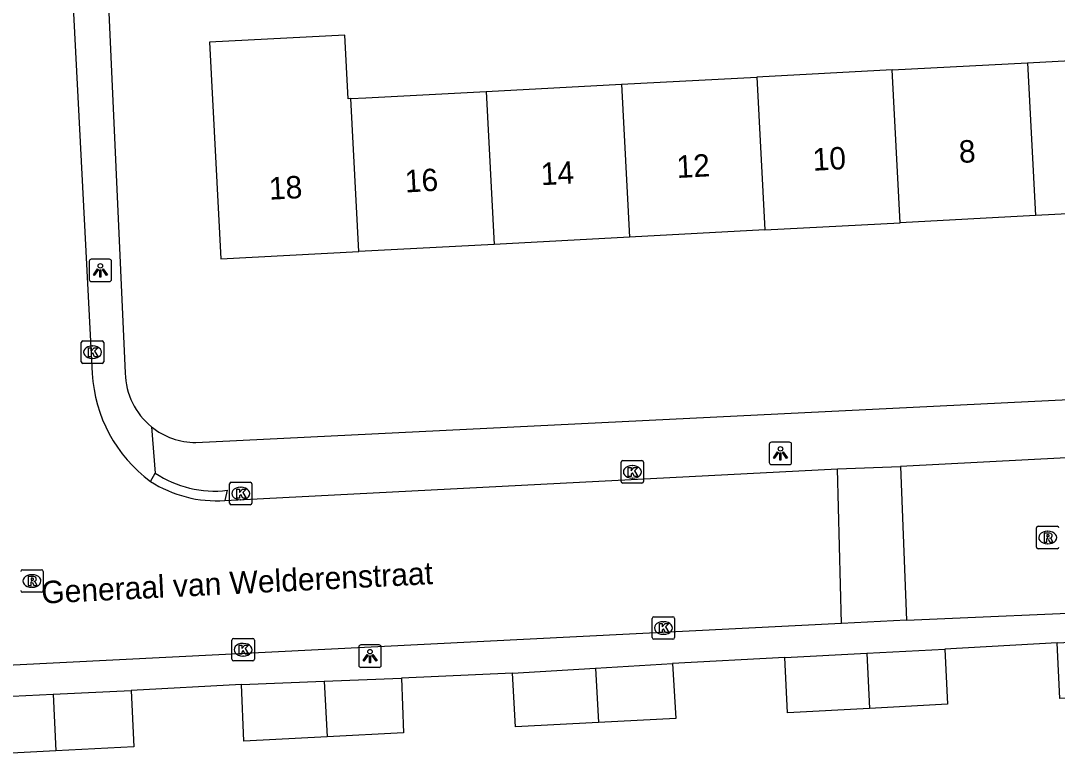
# Model space of a CAD drawing. Extents: x 161084 to 161928, y 385355 to 386522.
# Drawn here: x 161702.65 to 161748.84, y 386055.44 to 386088.17 of the extents above; entities that cross this region are included whole.
import ezdxf

# ---------------------------------------------------------------- set-up
doc = ezdxf.new("R2010")
doc.units = 0
for name, color, linetype in [('IMGEO_Kolk', 7, 'Continuous'), ('IMGEO_Lichtpunt', 7, 'Continuous'), ('IMGEO_Muur', 7, 'Continuous'), ('IMGEO_Openbare_ruimte_label', 7, 'Continuous'), ('IMGEO_Pand', 7, 'Continuous'), ('IMGEO_Pand_nummerreeks', 7, 'Continuous'), ('IMGEO_Rijbaan_lokaal_open', 7, 'Continuous'), ('IMGEO_Rioolput', 7, 'Continuous'), ('IMGEO_Voetpad_open', 7, 'Continuous')]:
    doc.layers.add(name, color=color, linetype=linetype)

msp = doc.modelspace()

# ---------------------------------------------------------------- linework, layer by layer
at = {"layer": 'IMGEO_Kolk'}
for p, q in [((161705.349, 386072.978), (161705.349, 386073.83)), ((161705.424, 386073.904), (161706.276, 386073.904)), ((161706.35, 386073.83), (161706.35, 386072.978)), ((161705.837, 386073.684), (161705.862, 386073.684)), ((161706.276, 386072.904), (161705.424, 386072.904)), ((161705.86, 386073.124), (161705.835, 386073.124)), ((161729.403, 386067.644), (161729.403, 386068.496)), ((161729.478, 386068.57), (161730.33, 386068.57)), ((161729.891, 386068.35), (161729.916, 386068.35)), ((161730.404, 386068.496), (161730.404, 386067.644)), ((161729.914, 386067.79), (161729.889, 386067.79)), ((161711.952, 386066.679), (161711.952, 386067.531)), ((161712.027, 386067.605), (161712.879, 386067.605)), ((161712.44, 386067.385), (161712.465, 386067.385)), ((161712.953, 386067.531), (161712.953, 386066.679)), ((161730.33, 386067.57), (161729.478, 386067.57)), ((161712.463, 386066.825), (161712.438, 386066.825)), ((161712.879, 386066.605), (161712.027, 386066.605)), ((161730.787, 386060.689), (161730.787, 386061.541)), ((161730.862, 386061.615), (161731.714, 386061.615)), ((161731.275, 386061.395), (161731.3, 386061.395)), ((161731.788, 386061.541), (161731.788, 386060.689)), ((161731.298, 386060.835), (161731.273, 386060.835)), ((161712.059, 386059.719), (161712.059, 386060.571)), ((161712.134, 386060.645), (161712.986, 386060.645)), ((161712.547, 386060.425), (161712.572, 386060.425)), ((161713.06, 386060.571), (161713.06, 386059.719)), ((161731.714, 386060.615), (161730.862, 386060.615)), ((161712.986, 386059.645), (161712.134, 386059.645)), ((161712.57, 386059.865), (161712.545, 386059.865))]:
    msp.add_line(p, q, dxfattribs=at)
for points in [[(161705.349, 386072.978), (161705.349, 386073.83)], [(161705.424, 386073.904), (161706.276, 386073.904)], [(161706.35, 386073.83), (161706.35, 386072.978)], [(161705.67, 386073.604), (161705.793, 386073.604), (161705.793, 386073.453), (161705.923, 386073.604), (161706.087, 386073.604), (161705.941, 386073.453), (161706.094, 386073.204), (161705.942, 386073.204), (161705.857, 386073.368), (161705.793, 386073.301), (161705.793, 386073.204), (161705.67, 386073.204), (161705.67, 386073.604)], [(161706.276, 386072.904), (161705.424, 386072.904)], [(161729.403, 386067.644), (161729.403, 386068.496)], [(161729.478, 386068.57), (161730.33, 386068.57)], [(161729.724, 386068.27), (161729.847, 386068.27), (161729.847, 386068.119), (161729.977, 386068.27), (161730.141, 386068.27), (161729.995, 386068.119), (161730.148, 386067.87), (161729.996, 386067.87), (161729.911, 386068.034), (161729.847, 386067.967), (161729.847, 386067.87), (161729.724, 386067.87), (161729.724, 386068.27)], [(161730.404, 386068.496), (161730.404, 386067.644)], [(161711.952, 386066.679), (161711.952, 386067.531)], [(161712.027, 386067.605), (161712.879, 386067.605)], [(161712.273, 386067.305), (161712.396, 386067.305), (161712.396, 386067.154), (161712.526, 386067.305), (161712.69, 386067.305), (161712.544, 386067.154), (161712.697, 386066.905), (161712.545, 386066.905), (161712.46, 386067.069), (161712.396, 386067.002), (161712.396, 386066.905), (161712.273, 386066.905), (161712.273, 386067.305)], [(161712.953, 386067.531), (161712.953, 386066.679)], [(161730.33, 386067.57), (161729.478, 386067.57)], [(161712.879, 386066.605), (161712.027, 386066.605)], [(161730.787, 386060.689), (161730.787, 386061.541)], [(161730.862, 386061.615), (161731.714, 386061.615)], [(161731.108, 386061.315), (161731.231, 386061.315), (161731.231, 386061.164), (161731.361, 386061.315), (161731.525, 386061.315), (161731.379, 386061.164), (161731.532, 386060.915), (161731.38, 386060.915), (161731.295, 386061.079), (161731.231, 386061.012), (161731.231, 386060.915), (161731.108, 386060.915), (161731.108, 386061.315)], [(161731.788, 386061.541), (161731.788, 386060.689)], [(161712.059, 386059.719), (161712.059, 386060.571)], [(161712.134, 386060.645), (161712.986, 386060.645)], [(161712.38, 386060.345), (161712.503, 386060.345), (161712.503, 386060.194), (161712.633, 386060.345), (161712.797, 386060.345), (161712.651, 386060.194), (161712.804, 386059.945), (161712.652, 386059.945), (161712.567, 386060.109), (161712.503, 386060.042), (161712.503, 386059.945), (161712.38, 386059.945), (161712.38, 386060.345)], [(161713.06, 386060.571), (161713.06, 386059.719)], [(161731.714, 386060.615), (161730.862, 386060.615)], [(161712.986, 386059.645), (161712.134, 386059.645)]]:
    msp.add_lwpolyline(points, dxfattribs=at)
for centre, start, end in [((161705.426, 386073.828), 91.552, 178.448), ((161705.426, 386073.828), 91.552, 178.448), ((161706.274, 386073.828), 1.552, 88.448), ((161706.274, 386073.828), 1.552, 88.448), ((161705.426, 386072.98), 181.552, 268.448), ((161705.426, 386072.98), 181.552, 268.448), ((161706.274, 386072.98), 271.552, 358.448), ((161706.274, 386072.98), 271.552, 358.448), ((161729.48, 386068.494), 91.552, 178.448), ((161729.48, 386068.494), 91.552, 178.448), ((161730.328, 386068.494), 1.552, 88.448), ((161730.328, 386068.494), 1.552, 88.448), ((161712.029, 386067.529), 91.552, 178.448), ((161712.029, 386067.529), 91.552, 178.448), ((161712.877, 386067.529), 1.552, 88.448), ((161712.877, 386067.529), 1.552, 88.448), ((161729.48, 386067.646), 181.552, 268.448), ((161729.48, 386067.646), 181.552, 268.448), ((161730.328, 386067.646), 271.552, 358.448), ((161730.328, 386067.646), 271.552, 358.448), ((161712.029, 386066.681), 181.552, 268.448), ((161712.029, 386066.681), 181.552, 268.448), ((161712.877, 386066.681), 271.552, 358.448), ((161712.877, 386066.681), 271.552, 358.448), ((161730.864, 386061.539), 91.552, 178.448), ((161730.864, 386061.539), 91.552, 178.448), ((161731.712, 386061.539), 1.552, 88.448), ((161731.712, 386061.539), 1.552, 88.448), ((161712.136, 386060.569), 91.552, 178.448), ((161712.136, 386060.569), 91.552, 178.448), ((161712.984, 386060.569), 1.552, 88.448), ((161712.984, 386060.569), 1.552, 88.448), ((161730.864, 386060.691), 181.552, 268.448), ((161730.864, 386060.691), 181.552, 268.448), ((161731.712, 386060.691), 271.552, 358.448), ((161731.712, 386060.691), 271.552, 358.448), ((161712.136, 386059.721), 181.552, 268.448), ((161712.136, 386059.721), 181.552, 268.448), ((161712.984, 386059.721), 271.552, 358.448), ((161712.984, 386059.721), 271.552, 358.448)]:
    msp.add_arc(centre, 0.0765, start, end, dxfattribs=at)
for centre, major_axis, ratio, start_param, end_param in [((161705.836, 386073.404), (-0.387, 0.002), 0.722429, 4.712389, 7.853982), ((161705.861, 386073.404), (-0.39, 0.002), 0.717154, 1.570796, 4.712389), ((161729.89, 386068.07), (-0.387, 0.002), 0.722429, 4.712389, 7.853982), ((161729.915, 386068.07), (-0.39, 0.002), 0.717154, 1.570796, 4.712389), ((161712.439, 386067.105), (-0.387, 0.002), 0.722429, 4.712389, 7.853982), ((161712.464, 386067.105), (-0.39, 0.002), 0.717154, 1.570796, 4.712389), ((161731.274, 386061.115), (-0.387, 0.002), 0.722429, 4.712389, 7.853982), ((161731.299, 386061.115), (-0.39, 0.002), 0.717154, 1.570796, 4.712389), ((161712.546, 386060.145), (-0.387, 0.002), 0.722429, 4.712389, 7.853982), ((161712.571, 386060.145), (-0.39, 0.002), 0.717154, 1.570796, 4.712389)]:
    msp.add_ellipse(centre, major_axis=major_axis, ratio=ratio, start_param=start_param, end_param=end_param, dxfattribs=at)
at = {"layer": 'IMGEO_Lichtpunt'}
for p, q in [((161705.7, 386077.453), (161705.7, 386076.646)), ((161705.7, 386077.453), (161705.7, 386076.646)), ((161706.602, 386077.548), (161705.794, 386077.548)), ((161706.602, 386077.548), (161705.794, 386077.548)), ((161706.696, 386076.646), (161706.696, 386077.453)), ((161706.696, 386076.646), (161706.696, 386077.453)), ((161705.794, 386076.552), (161706.602, 386076.552)), ((161705.794, 386076.552), (161706.602, 386076.552)), ((161736.005, 386069.297), (161736.005, 386068.49)), ((161736.005, 386069.297), (161736.005, 386068.49)), ((161736.907, 386069.392), (161736.099, 386069.392)), ((161736.907, 386069.392), (161736.099, 386069.392)), ((161737.001, 386068.49), (161737.001, 386069.297)), ((161737.001, 386068.49), (161737.001, 386069.297)), ((161736.099, 386068.396), (161736.907, 386068.396)), ((161736.099, 386068.396), (161736.907, 386068.396)), ((161718.618, 386060.357), (161717.81, 386060.357)), ((161718.618, 386060.357), (161717.81, 386060.357)), ((161717.716, 386060.262), (161717.716, 386059.455)), ((161717.716, 386060.262), (161717.716, 386059.455)), ((161718.712, 386059.455), (161718.712, 386060.262)), ((161718.712, 386059.455), (161718.712, 386060.262)), ((161717.81, 386059.361), (161718.618, 386059.361)), ((161717.81, 386059.361), (161718.618, 386059.361))]:
    msp.add_line(p, q, dxfattribs=at)
for points in [[(161706.074, 386077.117), (161706.113, 386077.089), (161705.925, 386076.827), (161705.887, 386076.854), (161706.074, 386077.117)], [(161706.176, 386077.069), (161706.223, 386077.069), (161706.223, 386076.747), (161706.176, 386076.747), (161706.176, 386077.069)], [(161706.286, 386077.089), (161706.324, 386077.116), (161706.511, 386076.854), (161706.472, 386076.826), (161706.286, 386077.089)], [(161736.379, 386068.961), (161736.418, 386068.933), (161736.23, 386068.671), (161736.192, 386068.698), (161736.379, 386068.961)], [(161736.481, 386068.913), (161736.528, 386068.913), (161736.528, 386068.591), (161736.481, 386068.591), (161736.481, 386068.913)], [(161736.591, 386068.933), (161736.629, 386068.96), (161736.816, 386068.698), (161736.777, 386068.67), (161736.591, 386068.933)], [(161718.09, 386059.926), (161718.129, 386059.898), (161717.941, 386059.636), (161717.903, 386059.663), (161718.09, 386059.926)], [(161718.192, 386059.878), (161718.239, 386059.878), (161718.239, 386059.556), (161718.192, 386059.556), (161718.192, 386059.878)], [(161718.302, 386059.898), (161718.34, 386059.925), (161718.527, 386059.663), (161718.488, 386059.635), (161718.302, 386059.898)]]:
    msp.add_lwpolyline(points, dxfattribs=at)
for centre in [(161706.199, 386077.251), (161736.504, 386069.095), (161718.215, 386060.06)]:
    msp.add_circle(centre, 0.0994, dxfattribs=at)
for centre, start, end in [((161705.794, 386077.453), 90, 180), ((161705.794, 386077.453), 90, 180), ((161706.602, 386077.453), 0, 90), ((161706.602, 386077.453), 0, 90), ((161705.794, 386076.646), 180, 270), ((161705.794, 386076.646), 180, 270), ((161706.602, 386076.646), 270, 0), ((161706.602, 386076.646), 270, 360), ((161736.099, 386069.297), 90, 180), ((161736.099, 386069.297), 90, 180), ((161736.907, 386069.297), 0, 90), ((161736.907, 386069.297), 0, 90), ((161736.099, 386068.49), 180, 270), ((161736.099, 386068.49), 180, 270), ((161736.907, 386068.49), 270, 0), ((161736.907, 386068.49), 270, 360), ((161717.81, 386060.262), 90, 180), ((161717.81, 386060.262), 90, 180), ((161718.618, 386060.262), 0, 90), ((161718.618, 386060.262), 0, 90), ((161717.81, 386059.455), 180, 270), ((161717.81, 386059.455), 180, 270), ((161718.618, 386059.455), 270, 0), ((161718.618, 386059.455), 270, 360)]:
    msp.add_arc(centre, 0.0946, start, end, dxfattribs=at)
at = {"layer": 'IMGEO_Muur'}
for points in [[(161748.832, 386060.449), (161743.829, 386060.167)], [(161736.696, 386059.803), (161731.7, 386059.533)], [(161724.557, 386059.107), (161719.61, 386058.878)], [(161712.488, 386058.592), (161707.571, 386058.334)]]:
    msp.add_lwpolyline(points, dxfattribs=at)
at = {"layer": 'IMGEO_Pand'}
for points in [[(161717.359, 386084.702), (161717.247, 386084.696), (161717.096, 386087.536), (161711.065, 386087.22), (161711.214, 386084.38), (161711.571, 386077.558), (161717.722, 386077.886)], [(161741.481, 386085.981), (161747.512, 386086.301)], [(161747.512, 386086.301), (161753.543, 386086.621)], [(161747.512, 386086.301), (161747.875, 386079.491)], [(161741.481, 386085.981), (161735.451, 386085.661)], [(161741.844, 386079.17), (161741.481, 386085.981)], [(161723.39, 386085.021), (161729.42, 386085.341)], [(161729.42, 386085.341), (161735.451, 386085.661)], [(161729.42, 386085.341), (161729.783, 386078.528)], [(161735.451, 386085.661), (161735.814, 386078.849)], [(161717.359, 386084.702), (161718.029, 386084.737), (161723.39, 386085.021)], [(161723.39, 386085.021), (161723.752, 386078.207)], [(161717.722, 386077.886), (161717.359, 386084.702)], [(161753.905, 386079.812), (161747.875, 386079.491)], [(161747.875, 386079.491), (161741.844, 386079.17)], [(161735.814, 386078.849), (161729.783, 386078.528)], [(161735.814, 386078.849), (161741.844, 386079.17)], [(161729.783, 386078.528), (161723.752, 386078.207)], [(161723.752, 386078.207), (161717.722, 386077.886)], [(161748.832, 386060.449), (161752.435, 386060.633)], [(161752.562, 386058.161), (161748.959, 386057.973), (161748.832, 386060.449)], [(161736.696, 386059.803), (161740.35, 386059.989)], [(161740.35, 386059.989), (161743.829, 386060.167)], [(161740.35, 386059.989), (161740.477, 386057.53)], [(161743.829, 386060.167), (161743.954, 386057.712), (161740.477, 386057.53)], [(161728.266, 386059.328), (161731.7, 386059.533)], [(161731.7, 386059.533), (161731.845, 386057.078), (161728.391, 386056.897)], [(161740.477, 386057.53), (161736.822, 386057.338), (161736.696, 386059.803)], [(161724.557, 386059.107), (161728.266, 386059.328)], [(161728.391, 386056.897), (161724.699, 386056.704), (161724.557, 386059.107)], [(161728.266, 386059.328), (161728.391, 386056.897)], [(161712.488, 386058.592), (161716.178, 386058.74)], [(161716.306, 386056.266), (161712.589, 386056.072), (161712.488, 386058.592)], [(161716.178, 386058.74), (161719.61, 386058.878)], [(161716.178, 386058.74), (161716.306, 386056.266)], [(161719.61, 386058.878), (161719.709, 386056.443), (161716.306, 386056.266)], [(161700.429, 386057.985), (161704.09, 386058.164)], [(161704.09, 386058.164), (161707.571, 386058.334)], [(161704.09, 386058.164), (161704.22, 386055.634)], [(161707.571, 386058.334), (161707.694, 386055.815), (161704.22, 386055.634)], [(161704.22, 386055.634), (161700.552, 386055.442), (161700.429, 386057.985)]]:
    msp.add_lwpolyline(points, dxfattribs=at)
at = {"layer": 'IMGEO_Rijbaan_lokaal_open'}
for points in [[(161703.488, 386116.779), (161704.344, 386101.118), (161705.839, 386072.457)], [(161785.81, 386070.544), (161752.955, 386068.892), (161741.848, 386068.311)], [(161711.746, 386066.796), (161739.043, 386068.201)], [(161739.043, 386068.201), (161741.848, 386068.311)], [(161739.221, 386061.311), (161739.043, 386068.201)], [(161741.848, 386068.311), (161742.127, 386061.455)], [(161742.127, 386061.455), (161751.695, 386061.879), (161786.186, 386063.711)], [(161739.221, 386061.311), (161699.945, 386059.344)], [(161742.127, 386061.455), (161739.221, 386061.311)]]:
    msp.add_lwpolyline(points, dxfattribs=at)
for centre, radius, start, end in [((161712.222, 386072.792), 6.392, 183.006, 233.587), ((161711.365, 386072.198), 5.416, 237.1612, 274.0362)]:
    msp.add_arc(centre, radius, start, end, dxfattribs=at)
at = {"layer": 'IMGEO_Rioolput'}
for p, q in [((161747.912, 386064.718), (161747.912, 386065.57)), ((161747.987, 386065.644), (161748.839, 386065.644)), ((161748.4, 386065.424), (161748.425, 386065.424)), ((161748.839, 386064.644), (161747.987, 386064.644)), ((161748.423, 386064.864), (161748.398, 386064.864)), ((161702.724, 386063.708), (161703.576, 386063.708)), ((161703.65, 386063.634), (161703.65, 386062.782)), ((161703.137, 386063.488), (161703.162, 386063.488)), ((161703.576, 386062.708), (161702.724, 386062.708)), ((161703.16, 386062.928), (161703.135, 386062.928))]:
    msp.add_line(p, q, dxfattribs=at)
for points in [[(161747.912, 386064.718), (161747.912, 386065.57)], [(161747.987, 386065.644), (161748.839, 386065.644)], [(161748.501, 386065.342), (161748.249, 386065.344), (161748.249, 386064.944)], [(161748.249, 386064.944), (161748.373, 386064.944), (161748.373, 386065.106), (161748.384, 386065.106)], [(161748.427, 386065.263), (161748.373, 386065.263), (161748.373, 386065.182)], [(161748.373, 386065.182), (161748.425, 386065.182)], [(161748.431, 386065.077), (161748.502, 386064.944), (161748.642, 386064.944), (161748.577, 386065.07)], [(161748.839, 386064.644), (161747.987, 386064.644)], [(161702.724, 386063.708), (161703.576, 386063.708)], [(161703.65, 386063.634), (161703.65, 386062.782)], [(161703.238, 386063.406), (161702.986, 386063.408), (161702.986, 386063.008)], [(161702.986, 386063.008), (161703.11, 386063.008), (161703.11, 386063.17), (161703.121, 386063.17)], [(161703.164, 386063.327), (161703.11, 386063.327), (161703.11, 386063.246)], [(161703.11, 386063.246), (161703.162, 386063.246)], [(161703.168, 386063.141), (161703.239, 386063.008), (161703.379, 386063.008), (161703.314, 386063.134)], [(161703.576, 386062.708), (161702.724, 386062.708)]]:
    msp.add_lwpolyline(points, dxfattribs=at)
for centre, radius, start, end in [((161747.989, 386065.568), 0.0765, 91.552, 178.448), ((161747.989, 386065.568), 0.0765, 91.552, 178.448), ((161748.837, 386065.568), 0.0765, 1.552, 88.448), ((161748.837, 386065.568), 0.0765, 1.552, 88.448), ((161748.383, 386065.053), 0.0533, 26.0293, 88.6989), ((161748.409, 386065.371), 0.19, 274.7715, 282.9687), ((161748.433, 386065.167), 0.0964, 77.0061, 93.1865), ((161748.447, 386065.224), 0.0378, 276.6634, 79.6772), ((161748.5, 386065.232), 0.109, 350.3612, 89.416), ((161748.498, 386065.232), 0.112, 277.5842, 350.9817), ((161748.482, 386065.017), 0.108, 29.5134, 73.7905), ((161747.989, 386064.72), 0.0765, 181.552, 268.448), ((161747.989, 386064.72), 0.0765, 181.552, 268.448), ((161748.837, 386064.72), 0.0765, 271.552, 358.448), ((161748.837, 386064.72), 0.0765, 271.552, 358.448), ((161702.726, 386063.632), 0.0765, 91.552, 178.448), ((161702.726, 386063.632), 0.0765, 91.552, 178.448), ((161703.574, 386063.632), 0.0765, 1.552, 88.448), ((161703.574, 386063.632), 0.0765, 1.552, 88.448), ((161703.12, 386063.117), 0.0533, 26.0293, 88.6989), ((161703.146, 386063.435), 0.19, 274.7715, 282.9687), ((161703.17, 386063.231), 0.0964, 77.0061, 93.1865), ((161703.184, 386063.288), 0.0378, 276.6634, 79.6772), ((161703.237, 386063.296), 0.109, 350.3612, 89.416), ((161703.235, 386063.296), 0.112, 277.5842, 350.9817), ((161703.219, 386063.081), 0.108, 29.5134, 73.7905), ((161702.726, 386062.784), 0.0765, 181.552, 268.448), ((161702.726, 386062.784), 0.0765, 181.552, 268.448), ((161703.574, 386062.784), 0.0765, 271.552, 358.448), ((161703.574, 386062.784), 0.0765, 271.552, 358.448)]:
    msp.add_arc(centre, radius, start, end, dxfattribs=at)
for centre, major_axis, ratio, start_param, end_param in [((161748.399, 386065.144), (-0.387, 0.002), 0.722429, 4.712389, 7.853982), ((161748.424, 386065.144), (-0.39, 0.002), 0.717154, 1.570796, 4.712389), ((161703.136, 386063.208), (-0.387, 0.002), 0.722429, 4.712389, 7.853982), ((161703.161, 386063.208), (-0.39, 0.002), 0.717154, 1.570796, 4.712389)]:
    msp.add_ellipse(centre, major_axis=major_axis, ratio=ratio, start_param=start_param, end_param=end_param, dxfattribs=at)
at = {"layer": 'IMGEO_Voetpad_open'}
for points in [[(161706.251, 386095.757), (161707.31, 386072.468)], [(161710.455, 386069.383), (161766.54, 386072.148)], [(161708.48, 386070.078), (161708.644, 386068.016)], [(161708.428, 386067.648), (161708.644, 386068.016)], [(161711.848, 386067.249), (161711.746, 386066.796)], [(161748.832, 386060.449), (161743.829, 386060.167)], [(161736.696, 386059.803), (161731.7, 386059.533)], [(161724.557, 386059.107), (161719.61, 386058.878)], [(161712.488, 386058.592), (161707.571, 386058.334)]]:
    msp.add_lwpolyline(points, dxfattribs=at)
for centre, radius, start, end in [((161710.447, 386072.522), 3.138, 180.9932, 231.174), ((161710.45, 386072.523), 3.14, 231.139, 270.0872), ((161711.278, 386071.944), 4.729, 236.1526, 276.9222)]:
    msp.add_arc(centre, radius, start, end, dxfattribs=at)

# ---------------------------------------------------------------- texts
at = {"layer": 'IMGEO_Openbare_ruimte_label'}
msp.add_text('Generaal van Welderenstraat', height=1, rotation=2.8653, dxfattribs=at).set_placement((161703.592, 386062.197))
at = {"layer": 'IMGEO_Pand_nummerreeks'}
for s, rotation, p in [('10', 3.0481, (161737.962, 386081.486)), ('8', 3.0484, (161744.48, 386081.834)), ('12', 3.0484, (161731.899, 386081.164)), ('16', 3.0484, (161719.788, 386080.519)), ('14', 3.0484, (161725.845, 386080.841)), ('18', 3.0481, (161713.734, 386080.196))]:
    msp.add_text(s, height=1, rotation=rotation, dxfattribs=at).set_placement(p)

doc.saveas('drawing.dxf')
